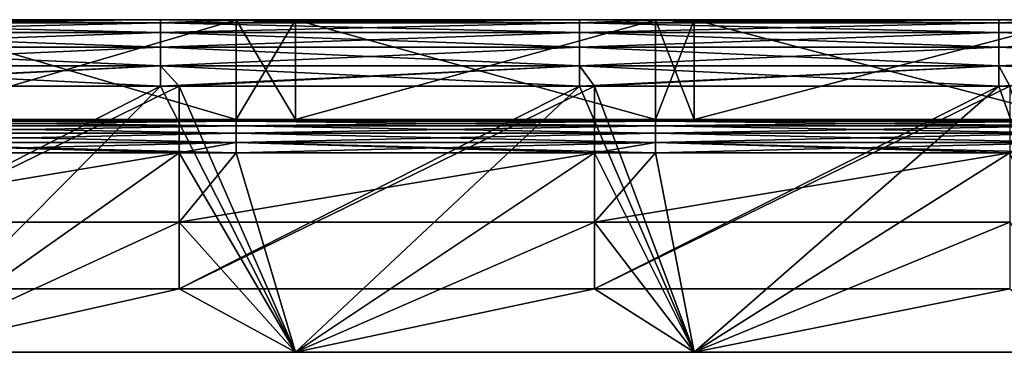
# Model space of a CAD drawing. Header units: millimetres. Extents: x -125 to 125, y -5 to 106.
# Tile 578 of 581: x 58 to 87, y 96 to 106. Entities that reach past the tile are written whole.
import ezdxf

# ---------------------------------------------------------------- set-up
doc = ezdxf.new("R2010")
doc.units = ezdxf.units.MM
doc.header["$LTSCALE"] = 65.185185
for name, color, linetype in [('593', 7, 'CONTINUOUS'), ('594', 7, 'CONTINUOUS'), ('595', 7, 'CONTINUOUS'), ('596', 7, 'CONTINUOUS'), ('611', 7, 'CONTINUOUS'), ('621', 7, 'CONTINUOUS'), ('622', 7, 'CONTINUOUS'), ('625', 7, 'CONTINUOUS'), ('628', 7, 'CONTINUOUS'), ('629', 7, 'CONTINUOUS'), ('632', 7, 'CONTINUOUS'), ('636', 7, 'CONTINUOUS'), ('638', 7, 'CONTINUOUS'), ('639', 7, 'CONTINUOUS')]:
    doc.layers.add(name, color=color, linetype=linetype)

msp = doc.modelspace()

# ---------------------------------------------------------------- linework, layer by layer
at = {"layer": '593', "linetype": 'CONTINUOUS'}
for points in [[(51.6, 106, 128.5), (49.322, 105.902, 129.118), (61.937, 106, 128.5), (51.6, 106, 128.5)], [(61.937, 106, 128.5), (49.322, 105.902, 129.118), (61.937, 105.902, 129.118), (61.937, 106, 128.5)], [(49.322, 105.902, 129.118), (49.322, 105.618, 129.676), (61.937, 105.902, 129.118), (49.322, 105.902, 129.118)], [(61.937, 105.902, 129.118), (49.322, 105.618, 129.676), (61.937, 105.618, 129.676), (61.937, 105.902, 129.118)], [(74.552, 106, 128.5), (61.937, 105.902, 129.118), (74.552, 105.902, 129.118), (74.552, 106, 128.5)], [(61.937, 106, 128.5), (61.937, 105.902, 129.118), (64.215, 106, 128.5), (61.937, 106, 128.5)], [(64.215, 106, 128.5), (61.937, 105.902, 129.118), (74.552, 106, 128.5), (64.215, 106, 128.5)], [(61.937, 105.902, 129.118), (61.937, 105.618, 129.676), (74.552, 105.902, 129.118), (61.937, 105.902, 129.118)], [(74.552, 105.902, 129.118), (61.937, 105.618, 129.676), (74.552, 105.618, 129.676), (74.552, 105.902, 129.118)], [(74.552, 106, 128.5), (74.552, 105.902, 129.118), (76.83, 106, 128.5), (74.552, 106, 128.5)], [(76.83, 106, 128.5), (74.552, 105.902, 129.118), (87.167, 106, 128.5), (76.83, 106, 128.5)], [(87.167, 106, 128.5), (74.552, 105.902, 129.118), (87.167, 105.902, 129.118), (87.167, 106, 128.5)], [(74.552, 105.902, 129.118), (74.552, 105.618, 129.676), (87.167, 105.902, 129.118), (74.552, 105.902, 129.118)], [(87.167, 105.902, 129.118), (74.552, 105.618, 129.676), (87.167, 105.618, 129.676), (87.167, 105.902, 129.118)], [(89.445, 106, 128.5), (87.167, 105.902, 129.118), (99.782, 106, 128.5), (89.445, 106, 128.5)], [(99.782, 106, 128.5), (87.167, 105.902, 129.118), (99.782, 105.902, 129.118), (99.782, 106, 128.5)], [(87.167, 106, 128.5), (87.167, 105.902, 129.118), (89.445, 106, 128.5), (87.167, 106, 128.5)], [(99.782, 105.902, 129.118), (87.167, 105.618, 129.676), (99.782, 105.618, 129.676), (99.782, 105.902, 129.118)], [(87.167, 105.902, 129.118), (87.167, 105.618, 129.676), (99.782, 105.902, 129.118), (87.167, 105.902, 129.118)], [(61.937, 105.618, 129.676), (49.322, 105.176, 130.118), (61.937, 105.176, 130.118), (61.937, 105.618, 129.676)], [(49.322, 105.618, 129.676), (49.322, 105.176, 130.118), (61.937, 105.618, 129.676), (49.322, 105.618, 129.676)], [(61.937, 105.618, 129.676), (61.937, 105.176, 130.118), (74.552, 105.618, 129.676), (61.937, 105.618, 129.676)], [(74.552, 105.618, 129.676), (61.937, 105.176, 130.118), (74.552, 105.176, 130.118), (74.552, 105.618, 129.676)], [(74.552, 105.618, 129.676), (74.552, 105.176, 130.118), (87.167, 105.618, 129.676), (74.552, 105.618, 129.676)], [(87.167, 105.618, 129.676), (74.552, 105.176, 130.118), (87.167, 105.176, 130.118), (87.167, 105.618, 129.676)], [(87.167, 105.618, 129.676), (87.167, 105.176, 130.118), (99.782, 105.618, 129.676), (87.167, 105.618, 129.676)], [(99.782, 105.618, 129.676), (87.167, 105.176, 130.118), (99.782, 105.176, 130.118), (99.782, 105.618, 129.676)], [(61.937, 105.176, 130.118), (49.322, 104.618, 130.402), (61.937, 104.618, 130.402), (61.937, 105.176, 130.118)], [(49.322, 105.176, 130.118), (49.322, 104.618, 130.402), (61.937, 105.176, 130.118), (49.322, 105.176, 130.118)], [(61.937, 105.176, 130.118), (61.937, 104.618, 130.402), (74.552, 105.176, 130.118), (61.937, 105.176, 130.118)], [(74.552, 105.176, 130.118), (61.937, 104.618, 130.402), (74.552, 104.618, 130.402), (74.552, 105.176, 130.118)], [(74.552, 105.176, 130.118), (74.552, 104.618, 130.402), (87.167, 105.176, 130.118), (74.552, 105.176, 130.118)], [(87.167, 105.176, 130.118), (74.552, 104.618, 130.402), (87.167, 104.618, 130.402), (87.167, 105.176, 130.118)], [(99.782, 105.176, 130.118), (87.167, 104.618, 130.402), (99.782, 104.618, 130.402), (99.782, 105.176, 130.118)], [(87.167, 105.176, 130.118), (87.167, 104.618, 130.402), (99.782, 105.176, 130.118), (87.167, 105.176, 130.118)], [(49.322, 104.618, 130.402), (49.322, 104, 130.5), (61.937, 104.618, 130.402), (49.322, 104.618, 130.402)], [(61.937, 104.618, 130.402), (49.322, 104, 130.5), (50, 104, 130.5), (61.937, 104.618, 130.402)], [(61.937, 104, 130.5), (61.937, 104.618, 130.402), (50, 104, 130.5), (61.937, 104, 130.5)], [(61.937, 104.618, 130.402), (61.937, 104, 130.5), (74.552, 104.618, 130.402), (61.937, 104.618, 130.402)], [(74.552, 104.618, 130.402), (61.937, 104, 130.5), (62.5, 104, 130.5), (74.552, 104.618, 130.402)], [(74.552, 104, 130.5), (74.552, 104.618, 130.402), (62.5, 104, 130.5), (74.552, 104, 130.5)], [(74.552, 104.618, 130.402), (74.552, 104, 130.5), (87.167, 104.618, 130.402), (74.552, 104.618, 130.402)], [(87.167, 104.618, 130.402), (74.552, 104, 130.5), (75, 104, 130.5), (87.167, 104.618, 130.402)], [(87.167, 104, 130.5), (87.167, 104.618, 130.402), (75, 104, 130.5), (87.167, 104, 130.5)], [(87.167, 104.618, 130.402), (87.167, 104, 130.5), (99.782, 104.618, 130.402), (87.167, 104.618, 130.402)], [(99.782, 104.618, 130.402), (87.167, 104, 130.5), (87.5, 104, 130.5), (99.782, 104.618, 130.402)]]:
    msp.add_3dface(points, dxfattribs=at)
at = {"layer": '594', "linetype": 'CONTINUOUS'}
for points in [[(51.6, 106, -120.5), (61.937, 106, -128.5), (51.6, 106, -128.5), (51.6, 106, -120.5)], [(54, 106, -120.5), (64.215, 106, -128.5), (51.6, 106, -120.5), (54, 106, -120.5)], [(64.215, 106, -128.5), (61.937, 106, -128.5), (51.6, 106, -120.5), (64.215, 106, -128.5)], [(51.6, 106, 128.5), (61.937, 106, 128.5), (64.215, 106, 120.5), (51.6, 106, 128.5)], [(54, 106, 120.5), (51.6, 106, 128.5), (64.215, 106, 120.5), (54, 106, 120.5)], [(64.215, 106, -120.5), (64.215, 106, -128.5), (54, 106, -120.5), (64.215, 106, -120.5)], [(61.937, 106, 128.5), (64.215, 106, 128.5), (64.215, 106, 120.5), (61.937, 106, 128.5)], [(64.215, 106, 128.5), (74.552, 106, 128.5), (76.83, 106, 120.5), (64.215, 106, 128.5)], [(64.215, 106, 120.5), (64.215, 106, 128.5), (66, 106, 120.5), (64.215, 106, 120.5)], [(66, 106, 120.5), (64.215, 106, 128.5), (76.83, 106, 120.5), (66, 106, 120.5)], [(64.215, 106, -120.5), (74.552, 106, -128.5), (64.215, 106, -128.5), (64.215, 106, -120.5)], [(66, 106, -120.5), (76.83, 106, -128.5), (64.215, 106, -120.5), (66, 106, -120.5)], [(76.83, 106, -128.5), (74.552, 106, -128.5), (64.215, 106, -120.5), (76.83, 106, -128.5)], [(76.83, 106, -120.5), (76.83, 106, -128.5), (66, 106, -120.5), (76.83, 106, -120.5)], [(74.552, 106, 128.5), (76.83, 106, 128.5), (76.83, 106, 120.5), (74.552, 106, 128.5)], [(78, 106, -120.5), (89.445, 106, -128.5), (76.83, 106, -120.5), (78, 106, -120.5)], [(89.445, 106, -128.5), (87.167, 106, -128.5), (76.83, 106, -120.5), (89.445, 106, -128.5)], [(76.83, 106, -120.5), (87.167, 106, -128.5), (76.83, 106, -128.5), (76.83, 106, -120.5)], [(76.83, 106, 128.5), (87.167, 106, 128.5), (89.445, 106, 120.5), (76.83, 106, 128.5)], [(76.83, 106, 120.5), (76.83, 106, 128.5), (78, 106, 120.5), (76.83, 106, 120.5)], [(78, 106, 120.5), (76.83, 106, 128.5), (89.445, 106, 120.5), (78, 106, 120.5)], [(89.445, 106, -120.5), (89.445, 106, -128.5), (78, 106, -120.5), (89.445, 106, -120.5)], [(87.167, 106, 128.5), (89.445, 106, 128.5), (89.445, 106, 120.5), (87.167, 106, 128.5)]]:
    msp.add_3dface(points, dxfattribs=at)
at = {"layer": '595', "linetype": 'CONTINUOUS'}
for points in [[(49.322, 106, -128.5), (51.6, 106, -128.5), (61.937, 105.902, -129.118), (49.322, 106, -128.5)], [(49.322, 105.902, -129.118), (49.322, 106, -128.5), (61.937, 105.902, -129.118), (49.322, 105.902, -129.118)], [(61.937, 105.618, -129.676), (49.322, 105.902, -129.118), (61.937, 105.902, -129.118), (61.937, 105.618, -129.676)], [(49.322, 105.618, -129.676), (49.322, 105.902, -129.118), (61.937, 105.618, -129.676), (49.322, 105.618, -129.676)], [(51.6, 106, -128.5), (61.937, 106, -128.5), (61.937, 105.902, -129.118), (51.6, 106, -128.5)], [(61.937, 106, -128.5), (64.215, 106, -128.5), (74.552, 105.902, -129.118), (61.937, 106, -128.5)], [(61.937, 105.902, -129.118), (61.937, 106, -128.5), (74.552, 105.902, -129.118), (61.937, 105.902, -129.118)], [(61.937, 105.618, -129.676), (61.937, 105.902, -129.118), (74.552, 105.618, -129.676), (61.937, 105.618, -129.676)], [(74.552, 105.618, -129.676), (61.937, 105.902, -129.118), (74.552, 105.902, -129.118), (74.552, 105.618, -129.676)], [(64.215, 106, -128.5), (74.552, 106, -128.5), (74.552, 105.902, -129.118), (64.215, 106, -128.5)], [(74.552, 106, -128.5), (76.83, 106, -128.5), (87.167, 105.902, -129.118), (74.552, 106, -128.5)], [(74.552, 105.902, -129.118), (74.552, 106, -128.5), (87.167, 105.902, -129.118), (74.552, 105.902, -129.118)], [(74.552, 105.618, -129.676), (74.552, 105.902, -129.118), (87.167, 105.618, -129.676), (74.552, 105.618, -129.676)], [(87.167, 105.618, -129.676), (74.552, 105.902, -129.118), (87.167, 105.902, -129.118), (87.167, 105.618, -129.676)], [(76.83, 106, -128.5), (87.167, 106, -128.5), (87.167, 105.902, -129.118), (76.83, 106, -128.5)], [(87.167, 106, -128.5), (89.445, 106, -128.5), (99.782, 105.902, -129.118), (87.167, 106, -128.5)], [(87.167, 105.902, -129.118), (87.167, 106, -128.5), (99.782, 105.902, -129.118), (87.167, 105.902, -129.118)], [(87.167, 105.618, -129.676), (87.167, 105.902, -129.118), (99.782, 105.618, -129.676), (87.167, 105.618, -129.676)], [(99.782, 105.618, -129.676), (87.167, 105.902, -129.118), (99.782, 105.902, -129.118), (99.782, 105.618, -129.676)], [(49.322, 105.176, -130.118), (49.322, 105.618, -129.676), (61.937, 105.176, -130.118), (49.322, 105.176, -130.118)], [(61.937, 105.176, -130.118), (49.322, 105.618, -129.676), (61.937, 105.618, -129.676), (61.937, 105.176, -130.118)], [(61.937, 105.176, -130.118), (61.937, 105.618, -129.676), (74.552, 105.176, -130.118), (61.937, 105.176, -130.118)], [(74.552, 105.176, -130.118), (61.937, 105.618, -129.676), (74.552, 105.618, -129.676), (74.552, 105.176, -130.118)], [(74.552, 105.176, -130.118), (74.552, 105.618, -129.676), (87.167, 105.176, -130.118), (74.552, 105.176, -130.118)], [(87.167, 105.176, -130.118), (74.552, 105.618, -129.676), (87.167, 105.618, -129.676), (87.167, 105.176, -130.118)], [(87.167, 105.176, -130.118), (87.167, 105.618, -129.676), (99.782, 105.176, -130.118), (87.167, 105.176, -130.118)], [(99.782, 105.176, -130.118), (87.167, 105.618, -129.676), (99.782, 105.618, -129.676), (99.782, 105.176, -130.118)], [(49.322, 104.618, -130.402), (49.322, 105.176, -130.118), (61.937, 104.618, -130.402), (49.322, 104.618, -130.402)], [(61.937, 104.618, -130.402), (49.322, 105.176, -130.118), (61.937, 105.176, -130.118), (61.937, 104.618, -130.402)], [(61.937, 104.618, -130.402), (61.937, 105.176, -130.118), (74.552, 104.618, -130.402), (61.937, 104.618, -130.402)], [(74.552, 104.618, -130.402), (61.937, 105.176, -130.118), (74.552, 105.176, -130.118), (74.552, 104.618, -130.402)], [(74.552, 104.618, -130.402), (74.552, 105.176, -130.118), (87.167, 104.618, -130.402), (74.552, 104.618, -130.402)], [(87.167, 104.618, -130.402), (74.552, 105.176, -130.118), (87.167, 105.176, -130.118), (87.167, 104.618, -130.402)], [(87.167, 104.618, -130.402), (87.167, 105.176, -130.118), (99.782, 104.618, -130.402), (87.167, 104.618, -130.402)], [(99.782, 104.618, -130.402), (87.167, 105.176, -130.118), (99.782, 105.176, -130.118), (99.782, 104.618, -130.402)], [(50, 104, -130.5), (49.322, 104.618, -130.402), (61.937, 104, -130.5), (50, 104, -130.5)], [(61.937, 104, -130.5), (49.322, 104.618, -130.402), (61.937, 104.618, -130.402), (61.937, 104, -130.5)], [(61.937, 104, -130.5), (61.937, 104.618, -130.402), (62.5, 104, -130.5), (61.937, 104, -130.5)], [(62.5, 104, -130.5), (61.937, 104.618, -130.402), (74.552, 104, -130.5), (62.5, 104, -130.5)], [(74.552, 104, -130.5), (61.937, 104.618, -130.402), (74.552, 104.618, -130.402), (74.552, 104, -130.5)], [(74.552, 104, -130.5), (74.552, 104.618, -130.402), (75, 104, -130.5), (74.552, 104, -130.5)], [(75, 104, -130.5), (74.552, 104.618, -130.402), (87.167, 104, -130.5), (75, 104, -130.5)], [(87.167, 104, -130.5), (74.552, 104.618, -130.402), (87.167, 104.618, -130.402), (87.167, 104, -130.5)], [(87.167, 104, -130.5), (87.167, 104.618, -130.402), (87.5, 104, -130.5), (87.167, 104, -130.5)], [(87.5, 104, -130.5), (87.167, 104.618, -130.402), (99.782, 104, -130.5), (87.5, 104, -130.5)], [(99.782, 104, -130.5), (87.167, 104.618, -130.402), (99.782, 104.618, -130.402), (99.782, 104, -130.5)]]:
    msp.add_3dface(points, dxfattribs=at)
at = {"layer": '596', "linetype": 'CONTINUOUS'}
for points in [[(50, 97.909, -130.5), (62.5, 104, -130.5), (62.5, 97.909, -130.5), (50, 97.909, -130.5)], [(61.937, 104, -130.5), (62.5, 104, -130.5), (50, 97.909, -130.5), (61.937, 104, -130.5)], [(50, 104, -130.5), (61.937, 104, -130.5), (50, 97.909, -130.5), (50, 104, -130.5)], [(62.5, 104, -130.5), (74.552, 104, -130.5), (62.5, 97.909, -130.5), (62.5, 104, -130.5)], [(62.5, 97.909, -130.5), (75, 104, -130.5), (75, 97.909, -130.5), (62.5, 97.909, -130.5)], [(74.552, 104, -130.5), (75, 104, -130.5), (62.5, 97.909, -130.5), (74.552, 104, -130.5)], [(75, 97.909, -130.5), (87.5, 104, -130.5), (87.5, 97.909, -130.5), (75, 97.909, -130.5)], [(75, 104, -130.5), (87.167, 104, -130.5), (75, 97.909, -130.5), (75, 104, -130.5)], [(87.167, 104, -130.5), (87.5, 104, -130.5), (75, 97.909, -130.5), (87.167, 104, -130.5)], [(50, 97.909, -130.5), (62.5, 97.909, -130.5), (54, 96, -130.5), (50, 97.909, -130.5)], [(54, 96, -130.5), (62.5, 97.909, -130.5), (66, 96, -130.5), (54, 96, -130.5)], [(62.5, 97.909, -130.5), (75, 97.909, -130.5), (66, 96, -130.5), (62.5, 97.909, -130.5)], [(66, 96, -130.5), (75, 97.909, -130.5), (78, 96, -130.5), (66, 96, -130.5)], [(75, 97.909, -130.5), (87.5, 97.909, -130.5), (78, 96, -130.5), (75, 97.909, -130.5)], [(78, 96, -130.5), (87.5, 97.909, -130.5), (90, 96, -130.5), (78, 96, -130.5)]]:
    msp.add_3dface(points, dxfattribs=at)
at = {"layer": '611', "linetype": 'CONTINUOUS'}
for points in [[(51.6, 102, -127.5), (54, 96, -127.5), (62.5, 102, -127.5), (51.6, 102, -127.5)], [(54, 96, -127.5), (66, 96, -127.5), (62.5, 102, -127.5), (54, 96, -127.5)], [(62.5, 102, -127.5), (66, 96, -127.5), (64.215, 102, -127.5), (62.5, 102, -127.5)], [(64.215, 102, -127.5), (66, 96, -127.5), (75, 102, -127.5), (64.215, 102, -127.5)], [(66, 96, -127.5), (78, 96, -127.5), (75, 102, -127.5), (66, 96, -127.5)], [(75, 102, -127.5), (78, 96, -127.5), (76.83, 102, -127.5), (75, 102, -127.5)], [(76.83, 102, -127.5), (78, 96, -127.5), (87.5, 102, -127.5), (76.83, 102, -127.5)], [(78, 96, -127.5), (90, 96, -127.5), (87.5, 102, -127.5), (78, 96, -127.5)]]:
    msp.add_3dface(points, dxfattribs=at)
at = {"layer": '621', "linetype": 'CONTINUOUS'}
for points in [[(54, 96, -130.5), (66, 96, -130.5), (54, 96, -127.5), (54, 96, -130.5)], [(66, 96, -130.5), (66, 96, -127.5), (54, 96, -127.5), (66, 96, -130.5)], [(66, 96, -130.5), (78, 96, -130.5), (66, 96, -127.5), (66, 96, -130.5)], [(78, 96, -130.5), (78, 96, -127.5), (66, 96, -127.5), (78, 96, -130.5)], [(90, 96, -130.5), (90, 96, -127.5), (78, 96, -127.5), (90, 96, -130.5)], [(78, 96, -130.5), (90, 96, -130.5), (78, 96, -127.5), (78, 96, -130.5)]]:
    msp.add_3dface(points, dxfattribs=at)
at = {"layer": '622', "linetype": 'CONTINUOUS'}
for points in [[(66, 96, 130.5), (54, 96, 130.5), (66, 96, 127.5), (66, 96, 130.5)], [(54, 96, 130.5), (54, 96, 127.5), (66, 96, 127.5), (54, 96, 130.5)], [(78, 96, 130.5), (66, 96, 130.5), (78, 96, 127.5), (78, 96, 130.5)], [(66, 96, 130.5), (66, 96, 127.5), (78, 96, 127.5), (66, 96, 130.5)], [(78, 96, 130.5), (78, 96, 127.5), (90, 96, 127.5), (78, 96, 130.5)], [(90, 96, 130.5), (78, 96, 130.5), (90, 96, 127.5), (90, 96, 130.5)]]:
    msp.add_3dface(points, dxfattribs=at)
at = {"layer": '625', "linetype": 'CONTINUOUS'}
for points in [[(61.937, 104, 130.5), (50, 104, 130.5), (54, 96, 130.5), (61.937, 104, 130.5)], [(66, 96, 130.5), (61.937, 104, 130.5), (54, 96, 130.5), (66, 96, 130.5)], [(62.5, 104, 130.5), (61.937, 104, 130.5), (66, 96, 130.5), (62.5, 104, 130.5)], [(74.552, 104, 130.5), (62.5, 104, 130.5), (66, 96, 130.5), (74.552, 104, 130.5)], [(78, 96, 130.5), (74.552, 104, 130.5), (66, 96, 130.5), (78, 96, 130.5)], [(75, 104, 130.5), (74.552, 104, 130.5), (78, 96, 130.5), (75, 104, 130.5)], [(87.167, 104, 130.5), (75, 104, 130.5), (78, 96, 130.5), (87.167, 104, 130.5)], [(90, 96, 130.5), (87.167, 104, 130.5), (78, 96, 130.5), (90, 96, 130.5)], [(87.5, 104, 130.5), (87.167, 104, 130.5), (90, 96, 130.5), (87.5, 104, 130.5)]]:
    msp.add_3dface(points, dxfattribs=at)
at = {"layer": '628', "linetype": 'CONTINUOUS'}
for points in [[(64.215, 102.951, -126.809), (64.215, 103, -126.5), (51.6, 102.951, -126.809), (64.215, 102.951, -126.809)], [(51.6, 102.951, -126.809), (64.215, 103, -126.5), (51.6, 103, -126.5), (51.6, 102.951, -126.809)], [(64.215, 102.809, -127.088), (64.215, 102.951, -126.809), (51.6, 102.809, -127.088), (64.215, 102.809, -127.088)], [(51.6, 102.809, -127.088), (64.215, 102.951, -126.809), (51.6, 102.951, -126.809), (51.6, 102.809, -127.088)], [(64.215, 102.951, -126.809), (76.83, 103, -126.5), (64.215, 103, -126.5), (64.215, 102.951, -126.809)], [(76.83, 102.951, -126.809), (76.83, 103, -126.5), (64.215, 102.951, -126.809), (76.83, 102.951, -126.809)], [(64.215, 102.809, -127.088), (76.83, 102.951, -126.809), (64.215, 102.951, -126.809), (64.215, 102.809, -127.088)], [(76.83, 102.809, -127.088), (76.83, 102.951, -126.809), (64.215, 102.809, -127.088), (76.83, 102.809, -127.088)], [(76.83, 102.951, -126.809), (89.445, 103, -126.5), (76.83, 103, -126.5), (76.83, 102.951, -126.809)], [(89.445, 102.951, -126.809), (89.445, 103, -126.5), (76.83, 102.951, -126.809), (89.445, 102.951, -126.809)], [(76.83, 102.809, -127.088), (89.445, 102.951, -126.809), (76.83, 102.951, -126.809), (76.83, 102.809, -127.088)], [(89.445, 102.809, -127.088), (89.445, 102.951, -126.809), (76.83, 102.809, -127.088), (89.445, 102.809, -127.088)], [(51.6, 102.588, -127.309), (64.215, 102.809, -127.088), (51.6, 102.809, -127.088), (51.6, 102.588, -127.309)], [(64.215, 102.588, -127.309), (64.215, 102.809, -127.088), (51.6, 102.588, -127.309), (64.215, 102.588, -127.309)], [(51.6, 102.309, -127.451), (64.215, 102.588, -127.309), (51.6, 102.588, -127.309), (51.6, 102.309, -127.451)], [(64.215, 102.309, -127.451), (64.215, 102.588, -127.309), (51.6, 102.309, -127.451), (64.215, 102.309, -127.451)], [(64.215, 102.588, -127.309), (76.83, 102.809, -127.088), (64.215, 102.809, -127.088), (64.215, 102.588, -127.309)], [(76.83, 102.588, -127.309), (76.83, 102.809, -127.088), (64.215, 102.588, -127.309), (76.83, 102.588, -127.309)], [(64.215, 102.309, -127.451), (76.83, 102.588, -127.309), (64.215, 102.588, -127.309), (64.215, 102.309, -127.451)], [(76.83, 102.309, -127.451), (76.83, 102.588, -127.309), (64.215, 102.309, -127.451), (76.83, 102.309, -127.451)], [(76.83, 102.588, -127.309), (89.445, 102.809, -127.088), (76.83, 102.809, -127.088), (76.83, 102.588, -127.309)], [(89.445, 102.588, -127.309), (89.445, 102.809, -127.088), (76.83, 102.588, -127.309), (89.445, 102.588, -127.309)], [(76.83, 102.309, -127.451), (89.445, 102.588, -127.309), (76.83, 102.588, -127.309), (76.83, 102.309, -127.451)], [(89.445, 102.309, -127.451), (89.445, 102.588, -127.309), (76.83, 102.309, -127.451), (89.445, 102.309, -127.451)], [(51.6, 102, -127.5), (62.5, 102, -127.5), (64.215, 102.309, -127.451), (51.6, 102, -127.5)], [(51.6, 102, -127.5), (64.215, 102.309, -127.451), (51.6, 102.309, -127.451), (51.6, 102, -127.5)], [(62.5, 102, -127.5), (64.215, 102, -127.5), (64.215, 102.309, -127.451), (62.5, 102, -127.5)], [(64.215, 102, -127.5), (75, 102, -127.5), (76.83, 102.309, -127.451), (64.215, 102, -127.5)], [(64.215, 102, -127.5), (76.83, 102.309, -127.451), (64.215, 102.309, -127.451), (64.215, 102, -127.5)], [(75, 102, -127.5), (76.83, 102, -127.5), (76.83, 102.309, -127.451), (75, 102, -127.5)], [(76.83, 102, -127.5), (87.5, 102, -127.5), (89.445, 102.309, -127.451), (76.83, 102, -127.5)], [(76.83, 102, -127.5), (89.445, 102.309, -127.451), (76.83, 102.309, -127.451), (76.83, 102, -127.5)]]:
    msp.add_3dface(points, dxfattribs=at)
at = {"layer": '629', "linetype": 'CONTINUOUS'}
for points in [[(64.215, 103, 126.5), (51.6, 103, 126.5), (51.6, 103, 120.5), (64.215, 103, 126.5)], [(54, 103, 120.5), (64.215, 103, 126.5), (51.6, 103, 120.5), (54, 103, 120.5)], [(51.6, 103, -126.5), (64.215, 103, -126.5), (64.215, 103, -120.5), (51.6, 103, -126.5)], [(54, 103, -120.5), (51.6, 103, -126.5), (64.215, 103, -120.5), (54, 103, -120.5)], [(64.215, 103, 120.5), (64.215, 103, 126.5), (54, 103, 120.5), (64.215, 103, 120.5)], [(76.83, 103, 126.5), (64.215, 103, 126.5), (64.215, 103, 120.5), (76.83, 103, 126.5)], [(66, 103, 120.5), (76.83, 103, 126.5), (64.215, 103, 120.5), (66, 103, 120.5)], [(64.215, 103, -126.5), (76.83, 103, -126.5), (76.83, 103, -120.5), (64.215, 103, -126.5)], [(64.215, 103, -120.5), (64.215, 103, -126.5), (66, 103, -120.5), (64.215, 103, -120.5)], [(66, 103, -120.5), (64.215, 103, -126.5), (76.83, 103, -120.5), (66, 103, -120.5)], [(76.83, 103, 120.5), (76.83, 103, 126.5), (66, 103, 120.5), (76.83, 103, 120.5)], [(89.445, 103, 126.5), (76.83, 103, 126.5), (76.83, 103, 120.5), (89.445, 103, 126.5)], [(78, 103, 120.5), (89.445, 103, 126.5), (76.83, 103, 120.5), (78, 103, 120.5)], [(76.83, 103, -120.5), (76.83, 103, -126.5), (78, 103, -120.5), (76.83, 103, -120.5)], [(78, 103, -120.5), (76.83, 103, -126.5), (89.445, 103, -120.5), (78, 103, -120.5)], [(76.83, 103, -126.5), (89.445, 103, -126.5), (89.445, 103, -120.5), (76.83, 103, -126.5)], [(89.445, 103, 120.5), (89.445, 103, 126.5), (78, 103, 120.5), (89.445, 103, 120.5)]]:
    msp.add_3dface(points, dxfattribs=at)
at = {"layer": '632', "linetype": 'CONTINUOUS'}
for points in [[(54, 106, 120.5), (64.215, 106, 120.5), (54, 103, 120.5), (54, 106, 120.5)], [(64.215, 106, 120.5), (64.215, 103, 120.5), (54, 103, 120.5), (64.215, 106, 120.5)], [(66, 106, 120.5), (66, 103, 120.5), (64.215, 103, 120.5), (66, 106, 120.5)], [(64.215, 106, 120.5), (66, 106, 120.5), (64.215, 103, 120.5), (64.215, 106, 120.5)], [(76.83, 106, 120.5), (76.83, 103, 120.5), (66, 103, 120.5), (76.83, 106, 120.5)], [(66, 106, 120.5), (76.83, 106, 120.5), (66, 103, 120.5), (66, 106, 120.5)], [(76.83, 106, 120.5), (78, 106, 120.5), (76.83, 103, 120.5), (76.83, 106, 120.5)], [(78, 106, 120.5), (78, 103, 120.5), (76.83, 103, 120.5), (78, 106, 120.5)], [(78, 106, 120.5), (89.445, 106, 120.5), (78, 103, 120.5), (78, 106, 120.5)], [(89.445, 106, 120.5), (89.445, 103, 120.5), (78, 103, 120.5), (89.445, 106, 120.5)]]:
    msp.add_3dface(points, dxfattribs=at)
at = {"layer": '636', "linetype": 'CONTINUOUS'}
for points in [[(54, 106, -120.5), (54, 103, -120.5), (64.215, 103, -120.5), (54, 106, -120.5)], [(64.215, 106, -120.5), (54, 106, -120.5), (64.215, 103, -120.5), (64.215, 106, -120.5)], [(66, 106, -120.5), (64.215, 106, -120.5), (66, 103, -120.5), (66, 106, -120.5)], [(64.215, 106, -120.5), (64.215, 103, -120.5), (66, 103, -120.5), (64.215, 106, -120.5)], [(76.83, 106, -120.5), (66, 106, -120.5), (76.83, 103, -120.5), (76.83, 106, -120.5)], [(66, 106, -120.5), (66, 103, -120.5), (76.83, 103, -120.5), (66, 106, -120.5)], [(78, 106, -120.5), (76.83, 106, -120.5), (78, 103, -120.5), (78, 106, -120.5)], [(76.83, 106, -120.5), (76.83, 103, -120.5), (78, 103, -120.5), (76.83, 106, -120.5)], [(89.445, 106, -120.5), (78, 106, -120.5), (89.445, 103, -120.5), (89.445, 106, -120.5)], [(78, 106, -120.5), (78, 103, -120.5), (89.445, 103, -120.5), (78, 106, -120.5)]]:
    msp.add_3dface(points, dxfattribs=at)
at = {"layer": '638', "linetype": 'CONTINUOUS'}
for points in [[(51.6, 103, 126.5), (64.215, 103, 126.5), (64.215, 102.951, 126.809), (51.6, 103, 126.5)], [(51.6, 103, 126.5), (64.215, 102.951, 126.809), (51.6, 102.951, 126.809), (51.6, 103, 126.5)], [(51.6, 102.951, 126.809), (64.215, 102.809, 127.088), (51.6, 102.809, 127.088), (51.6, 102.951, 126.809)], [(64.215, 102.951, 126.809), (64.215, 102.809, 127.088), (51.6, 102.951, 126.809), (64.215, 102.951, 126.809)], [(64.215, 103, 126.5), (76.83, 103, 126.5), (76.83, 102.951, 126.809), (64.215, 103, 126.5)], [(64.215, 103, 126.5), (76.83, 102.951, 126.809), (64.215, 102.951, 126.809), (64.215, 103, 126.5)], [(76.83, 102.951, 126.809), (76.83, 102.809, 127.088), (64.215, 102.951, 126.809), (76.83, 102.951, 126.809)], [(64.215, 102.951, 126.809), (76.83, 102.809, 127.088), (64.215, 102.809, 127.088), (64.215, 102.951, 126.809)], [(76.83, 103, 126.5), (89.445, 103, 126.5), (89.445, 102.951, 126.809), (76.83, 103, 126.5)], [(76.83, 103, 126.5), (89.445, 102.951, 126.809), (76.83, 102.951, 126.809), (76.83, 103, 126.5)], [(89.445, 102.951, 126.809), (89.445, 102.809, 127.088), (76.83, 102.951, 126.809), (89.445, 102.951, 126.809)], [(76.83, 102.951, 126.809), (89.445, 102.809, 127.088), (76.83, 102.809, 127.088), (76.83, 102.951, 126.809)], [(51.6, 102.809, 127.088), (64.215, 102.588, 127.309), (51.6, 102.588, 127.309), (51.6, 102.809, 127.088)], [(64.215, 102.809, 127.088), (64.215, 102.588, 127.309), (51.6, 102.809, 127.088), (64.215, 102.809, 127.088)], [(64.215, 102.588, 127.309), (64.215, 102.309, 127.451), (51.6, 102.588, 127.309), (64.215, 102.588, 127.309)], [(51.6, 102.588, 127.309), (64.215, 102.309, 127.451), (51.6, 102.309, 127.451), (51.6, 102.588, 127.309)], [(76.83, 102.809, 127.088), (76.83, 102.588, 127.309), (64.215, 102.809, 127.088), (76.83, 102.809, 127.088)], [(64.215, 102.809, 127.088), (76.83, 102.588, 127.309), (64.215, 102.588, 127.309), (64.215, 102.809, 127.088)], [(76.83, 102.588, 127.309), (76.83, 102.309, 127.451), (64.215, 102.588, 127.309), (76.83, 102.588, 127.309)], [(64.215, 102.588, 127.309), (76.83, 102.309, 127.451), (64.215, 102.309, 127.451), (64.215, 102.588, 127.309)], [(89.445, 102.809, 127.088), (89.445, 102.588, 127.309), (76.83, 102.809, 127.088), (89.445, 102.809, 127.088)], [(76.83, 102.809, 127.088), (89.445, 102.588, 127.309), (76.83, 102.588, 127.309), (76.83, 102.809, 127.088)], [(89.445, 102.588, 127.309), (89.445, 102.309, 127.451), (76.83, 102.588, 127.309), (89.445, 102.588, 127.309)], [(76.83, 102.588, 127.309), (89.445, 102.309, 127.451), (76.83, 102.309, 127.451), (76.83, 102.588, 127.309)], [(64.215, 102.309, 127.451), (64.215, 102, 127.5), (51.6, 102.309, 127.451), (64.215, 102.309, 127.451)], [(51.6, 102.309, 127.451), (64.215, 102, 127.5), (62.5, 102, 127.5), (51.6, 102.309, 127.451)], [(51.6, 102, 127.5), (51.6, 102.309, 127.451), (62.5, 102, 127.5), (51.6, 102, 127.5)], [(64.215, 102, 127.5), (64.215, 102.309, 127.451), (75, 102, 127.5), (64.215, 102, 127.5)], [(76.83, 102.309, 127.451), (76.83, 102, 127.5), (64.215, 102.309, 127.451), (76.83, 102.309, 127.451)], [(64.215, 102.309, 127.451), (76.83, 102, 127.5), (75, 102, 127.5), (64.215, 102.309, 127.451)], [(89.445, 102.309, 127.451), (89.445, 102, 127.5), (76.83, 102.309, 127.451), (89.445, 102.309, 127.451)], [(76.83, 102.309, 127.451), (89.445, 102, 127.5), (87.5, 102, 127.5), (76.83, 102.309, 127.451)], [(76.83, 102, 127.5), (76.83, 102.309, 127.451), (87.5, 102, 127.5), (76.83, 102, 127.5)]]:
    msp.add_3dface(points, dxfattribs=at)
at = {"layer": '639', "linetype": 'CONTINUOUS'}
for points in [[(51.6, 102, 127.5), (62.5, 102, 127.5), (50, 99.909, 127.5), (51.6, 102, 127.5)], [(50, 99.909, 127.5), (62.5, 102, 127.5), (62.5, 99.909, 127.5), (50, 99.909, 127.5)], [(62.5, 99.909, 127.5), (75, 102, 127.5), (75, 99.909, 127.5), (62.5, 99.909, 127.5)], [(64.215, 102, 127.5), (75, 102, 127.5), (62.5, 99.909, 127.5), (64.215, 102, 127.5)], [(62.5, 102, 127.5), (64.215, 102, 127.5), (62.5, 99.909, 127.5), (62.5, 102, 127.5)], [(76.83, 102, 127.5), (87.5, 102, 127.5), (75, 99.909, 127.5), (76.83, 102, 127.5)], [(75, 102, 127.5), (76.83, 102, 127.5), (75, 99.909, 127.5), (75, 102, 127.5)], [(75, 99.909, 127.5), (87.5, 102, 127.5), (87.5, 99.909, 127.5), (75, 99.909, 127.5)], [(50, 99.909, 127.5), (62.5, 99.909, 127.5), (54, 96, 127.5), (50, 99.909, 127.5)], [(54, 96, 127.5), (62.5, 99.909, 127.5), (66, 96, 127.5), (54, 96, 127.5)], [(62.5, 99.909, 127.5), (75, 99.909, 127.5), (66, 96, 127.5), (62.5, 99.909, 127.5)], [(66, 96, 127.5), (75, 99.909, 127.5), (78, 96, 127.5), (66, 96, 127.5)], [(75, 99.909, 127.5), (87.5, 99.909, 127.5), (78, 96, 127.5), (75, 99.909, 127.5)], [(78, 96, 127.5), (87.5, 99.909, 127.5), (90, 96, 127.5), (78, 96, 127.5)]]:
    msp.add_3dface(points, dxfattribs=at)

doc.saveas('drawing.dxf')
